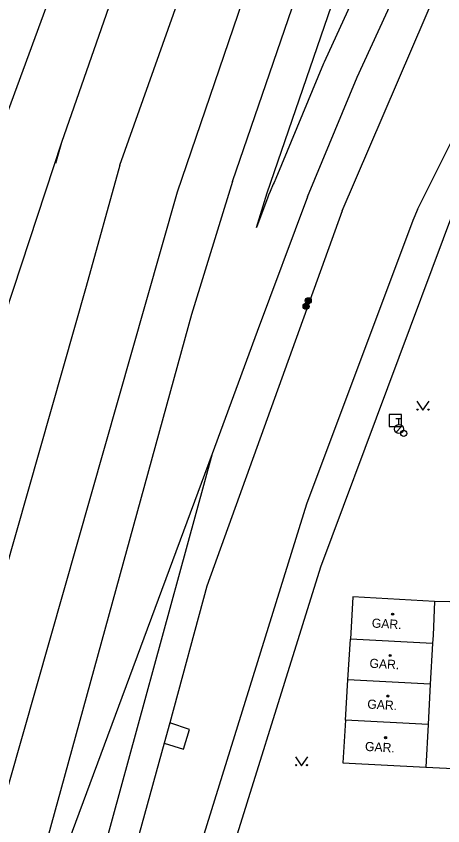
# Model space of a CAD drawing. Extents: x -596229 to -595156, y -1161237 to -1159376.
# Drawn here: x -595951.6 to -595916.5, y -1159805 to -1159738.3 of the extents above; entities that cross this region are included whole.
import ezdxf

# ---------------------------------------------------------------- set-up
doc = ezdxf.new("R2010")
doc.units = 0
for name, color, linetype in [('Level 25', 7, 'Continuous'), ('Level 26', 7, 'Continuous'), ('Level 28', 7, 'Continuous'), ('Level 36', 7, 'Continuous'), ('Level 39', 7, 'Continuous'), ('TM - budovy zdene_ betonove - VP', 7, 'Continuous'), ('TM - CD - osa koleji', 7, 'Continuous'), ('TM - chodniky - VP', 7, 'Continuous'), ('TM - letecke snimky - pomocna linie', 7, 'Continuous'), ('TM - popis objektu', 7, 'Continuous'), ('TM - rozhrani ploch obecne - VP', 7, 'Continuous')]:
    doc.layers.add(name, color=color, linetype=linetype)

msp = doc.modelspace()

# ---------------------------------------------------------------- linework, layer by layer
at = {"layer": 'Level 25'}
for centre, radius in [((-595927.54, -1159761.73), 0.25), ((-595927.54, -1159761.73), 0.2), ((-595927.54, -1159761.73), 0.15), ((-595927.54, -1159761.73), 0.1), ((-595927.54, -1159761.73), 0.05), ((-595927.72, -1159762.2), 0.25), ((-595927.72, -1159762.2), 0.2), ((-595927.72, -1159762.2), 0.15), ((-595927.72, -1159762.2), 0.1), ((-595927.72, -1159762.2), 0.05)]:
    msp.add_circle(centre, radius, dxfattribs=at)
at = {"layer": 'Level 26'}
msp.add_lwpolyline([(-595920.88, -1159772.1), (-595919.88, -1159772.1), (-595919.88, -1159771.1), (-595920.88, -1159771.1)], close=True, dxfattribs=at)
at = {"layer": 'Level 28'}
for p, q in [((-595920.33, -1159771.425), (-595919.83, -1159771.425)), ((-595920.08, -1159771.925), (-595920.08, -1159771.425)), ((-595920.338, -1159772.572), (-595919.808, -1159772.042))]:
    msp.add_line(p, q, dxfattribs=at)
for centre, radius in [((-595920.08, -1159772.3), 0.375), ((-595919.68, -1159772.66), 0.25)]:
    msp.add_circle(centre, radius, dxfattribs=at)
at = {"layer": 'Level 36'}
for points in [[(-595918.6, -1159770), (-595918.1, -1159770.75), (-595917.6, -1159770)], [(-595928.59, -1159799.28), (-595928.09, -1159800.03), (-595927.59, -1159799.28)]]:
    msp.add_lwpolyline(points, dxfattribs=at)
for centre in [(-595918.55, -1159770.7), (-595917.651, -1159770.7), (-595928.54, -1159799.98), (-595927.641, -1159799.98)]:
    msp.add_circle(centre, 0.05, dxfattribs=at)
at = {"layer": 'Level 39'}
for centre, radius in [((-595920.6, -1159787.54), 0.09), ((-595920.6, -1159787.54), 0.0398), ((-595920.8, -1159790.95), 0.09), ((-595920.8, -1159790.95), 0.0398), ((-595920.99, -1159794.29), 0.09), ((-595920.99, -1159794.29), 0.0398), ((-595921.18, -1159797.71), 0.09), ((-595921.18, -1159797.71), 0.0398)]:
    msp.add_circle(centre, radius, dxfattribs=at)
at = {"layer": 'TM - budovy zdene_ betonove - VP'}
for points in [[(-595923.87, -1159786.12), (-595924.08, -1159789.6)], [(-595917.15, -1159786.49), (-595923.87, -1159786.12)], [(-595917.15, -1159786.49), (-595917.25, -1159789.28)], [(-595924.28, -1159792.94), (-595924.08, -1159789.6)], [(-595917.33, -1159789.96), (-595924.08, -1159789.6)], [(-595917.25, -1159789.28), (-595917.33, -1159789.96)], [(-595917.33, -1159789.96), (-595917.51, -1159793.31)], [(-595924.48, -1159796.27), (-595924.28, -1159792.94)], [(-595917.51, -1159793.31), (-595924.28, -1159792.94)], [(-595917.51, -1159793.31), (-595917.68, -1159796.64)], [(-595924.48, -1159796.27), (-595924.69, -1159799.78)], [(-595917.68, -1159796.64), (-595924.48, -1159796.27)], [(-595917.68, -1159796.64), (-595917.87, -1159800.15)], [(-595924.69, -1159799.78), (-595917.87, -1159800.15)]]:
    msp.add_lwpolyline(points, dxfattribs=at)
at = {"layer": 'TM - CD - osa koleji'}
for points in [[(-595953.51, -1159749.46), (-595944.9, -1159726.04), (-595935.64, -1159703.3), (-595925.73, -1159681.17), (-595915.38, -1159660.71), (-595900.89, -1159635.73), (-595884.6, -1159610.85), (-595867.81, -1159588.74), (-595850.4, -1159567.35), (-595831.65, -1159547.19), (-595811.48, -1159527.91), (-595790.69, -1159509.6), (-595784.06, -1159504.45), (-595759.35, -1159485.85), (-595735.63, -1159470.17)], [(-595732.7, -1159473.13), (-595746.1, -1159481.75), (-595773.58, -1159500.99), (-595801.89, -1159524.5), (-595829.64, -1159550.96), (-595849.62, -1159572.68), (-595858.61, -1159583.47), (-595876.4, -1159606.59), (-595891.84, -1159629.8), (-595898.44, -1159640.29), (-595906.53, -1159654.36), (-595917.68, -1159674.78), (-595928.89, -1159698.82), (-595939.07, -1159723.5), (-595947.86, -1159748.71), (-595948.35, -1159750.43)], [(-595943.04, -1159750.57), (-595937.9, -1159736.02), (-595924.7, -1159701.5), (-595907.19, -1159664.92), (-595892.92, -1159639.8), (-595874.05, -1159611.89), (-595857.82, -1159590.14), (-595839.68, -1159568.76), (-595826.37, -1159554.08), (-595816.34, -1159544.25), (-595800.76, -1159530.03), (-595788.92, -1159519.66), (-595774.76, -1159507.95), (-595758.03, -1159495.42), (-595735.14, -1159480.19), (-595729.28, -1159476.56)], [(-595725.87, -1159480), (-595754.29, -1159499.14), (-595782.72, -1159520.54), (-595808.37, -1159543.62), (-595818.81, -1159553.68), (-595831.25, -1159567), (-595835.17, -1159570.83), (-595851.83, -1159590.81), (-595870.17, -1159614.87), (-595886.02, -1159638.49), (-595893.9, -1159651.56), (-595900.65, -1159663.33), (-595912.8, -1159686.99), (-595916.79, -1159695.98), (-595923.31, -1159711.38), (-595932.58, -1159735.89), (-595938.32, -1159752.78)], [(-595933.77, -1159751.91), (-595925.49, -1159727.75), (-595915.74, -1159702.97), (-595905.72, -1159681.57), (-595893.43, -1159659.25), (-595891.53, -1159655.27), (-595878.99, -1159634.63), (-595863.9, -1159613.16), (-595847.88, -1159592.15), (-595832.78, -1159574.58), (-595827.01, -1159568.32), (-595804.32, -1159545.15), (-595797.55, -1159538.91), (-595778.29, -1159521.99), (-595758.76, -1159506.82), (-595749.73, -1159500.47), (-595722.93, -1159482.96)], [(-595927.6, -1159753.16), (-595923.51, -1159743.33), (-595916.44, -1159727.89), (-595911.64, -1159718.91), (-595908.88, -1159713.87), (-595903.98, -1159705.59), (-595899.29, -1159698.36), (-595896.91, -1159694.81), (-595881.16, -1159671.28), (-595849.31, -1159625.88), (-595831.12, -1159601.63), (-595822.33, -1159590.99), (-595810.85, -1159578.13), (-595798.46, -1159565.27), (-595787.73, -1159554.96), (-595765.11, -1159534.72)], [(-595947.86, -1159748.71), (-595953.19, -1159764.89), (-595969, -1159811.94), (-595976.55, -1159834.26)], [(-595943.04, -1159750.57), (-595945.83, -1159760.55), (-595959.35, -1159808.03), (-595973.03, -1159855.7), (-595978.85, -1159874.19), (-595988.89, -1159904.21), (-595990.68, -1159909.68)], [(-595933.77, -1159751.91), (-595937.15, -1159762.85), (-595953.53, -1159822.36)], [(-595938.32, -1159752.78), (-595940.91, -1159761.85), (-595954.49, -1159809.47), (-595962.84, -1159838.59), (-595968.46, -1159857.18), (-595978.33, -1159888.05), (-595986.02, -1159911.46)], [(-595927.6, -1159753.16), (-595931.76, -1159764.27)], [(-595931.76, -1159764.27), (-595935.46, -1159774.33)], [(-595935.46, -1159774.33), (-595945.73, -1159811.94), (-595956.72, -1159849.87), (-595957.63, -1159852.36)], [(-595935.46, -1159774.33), (-595949.05, -1159811.08), (-595953.53, -1159822.36)]]:
    msp.add_lwpolyline(points, dxfattribs=at)
at = {"layer": 'TM - chodniky - VP'}
for points in [[(-595913.38, -1159786.58), (-595917.15, -1159786.49)], [(-595917.87, -1159800.15), (-595913.91, -1159800.34)]]:
    msp.add_lwpolyline(points, dxfattribs=at)
at = {"layer": 'TM - letecke snimky - pomocna linie'}
msp.add_lwpolyline([(-595919.17, -1159726.64), (-595926.24, -1159742.08), (-595926.28, -1159742.18), (-595930.21, -1159751.66), (-595930.36, -1159751.99), (-595930.42, -1159752.13), (-595930.67, -1159752.72), (-595930.81, -1159753.03), (-595930.88, -1159753.19), (-595931.8, -1159755.69), (-595930.92, -1159752.84), (-595922.67, -1159728.79)], dxfattribs=at)
at = {"layer": 'TM - rozhrani ploch obecne - VP'}
for points in [[(-595918.56, -1159754.22), (-595914.16, -1159745.43), (-595910.03, -1159735.94), (-595905.74, -1159727.98)], [(-595924.74, -1159754.33), (-595916.74, -1159735.66)], [(-595924.74, -1159754.33), (-595935.88, -1159785.25), (-595938.93, -1159796.5)], [(-595915.52, -1159754.13), (-595926.53, -1159783.68), (-595935.55, -1159812.62)], [(-595918.56, -1159754.22), (-595918.94, -1159755.13)], [(-595918.94, -1159755.13), (-595927.7, -1159778.49)], [(-595927.7, -1159778.49), (-595936.76, -1159807.72)], [(-595939.4, -1159798.18), (-595937.82, -1159798.66), (-595937.32, -1159797.03), (-595938.93, -1159796.5)], [(-595938.93, -1159796.5), (-595939.4, -1159798.18)], [(-595939.4, -1159798.18), (-595952.06, -1159844.08), (-595954.7, -1159855.99)]]:
    msp.add_lwpolyline(points, dxfattribs=at)

# ---------------------------------------------------------------- texts
at = {"layer": 'TM - popis objektu'}
for p in [(-595922.33, -1159788.64), (-595922.52, -1159791.95), (-595922.7, -1159795.31), (-595922.89, -1159798.8)]:
    msp.add_text('GAR.', height=0.75, rotation=356.86192, dxfattribs=at).set_placement(p)

doc.saveas('drawing.dxf')
